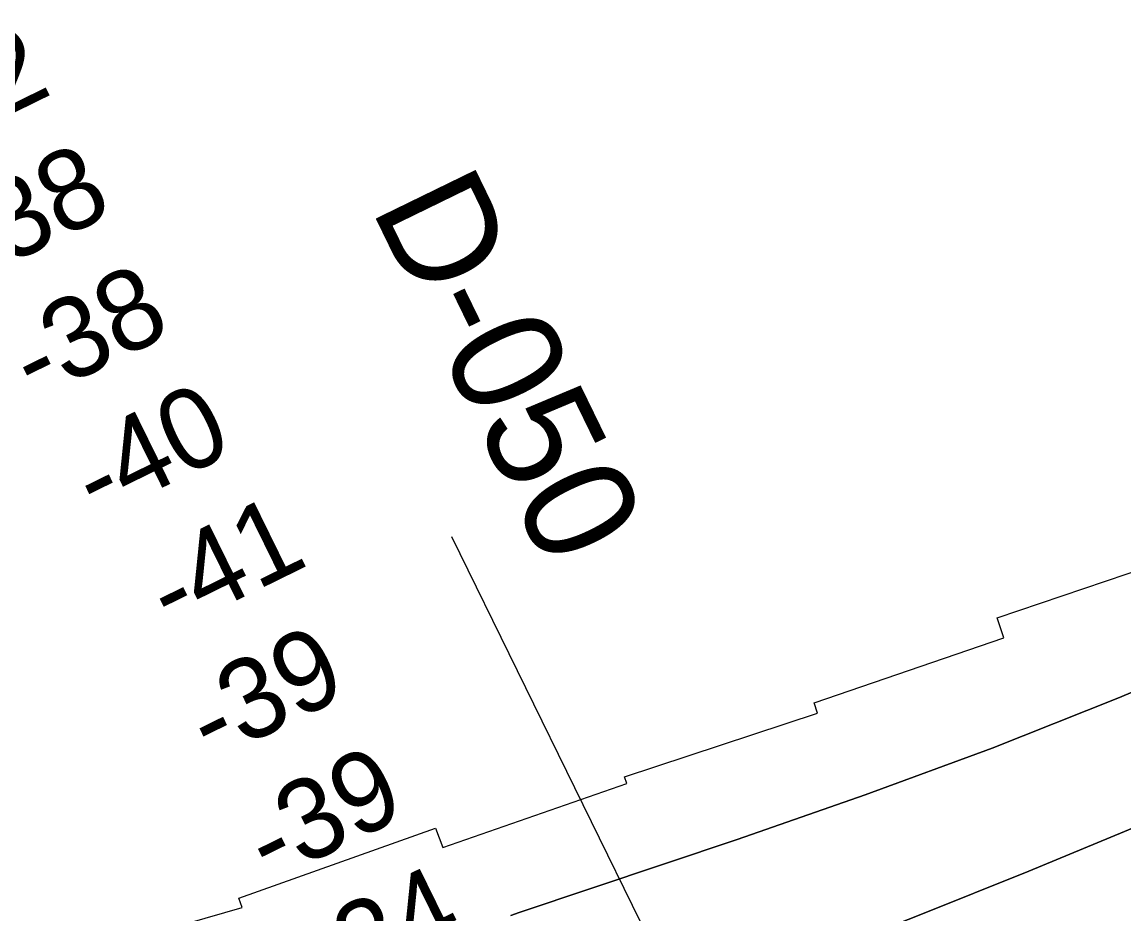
# Model space of a CAD drawing. Extents: x 3245246 to 3283090, y 806824 to 832173.
# Drawn here: x 3251571 to 3252394, y 814961 to 815627 of the extents above; entities that cross this region are included whole.
import ezdxf

# ---------------------------------------------------------------- set-up
doc = ezdxf.new("R2010")
doc.units = 0
for name, color, linetype in [('V-RIVR-RANG', 7, 'Continuous'), ('V-RIVR-RANG-IDEN', 7, 'Continuous'), ('V-RRAP-RVMT', 7, 'Continuous'), ('V-TOPO-DPTH', 7, 'Continuous'), ('V-TOPO-MINR', 7, 'Continuous')]:
    doc.layers.add(name, color=color, linetype=linetype)

msp = doc.modelspace()

# ---------------------------------------------------------------- linework, layer by layer
at = {"layer": 'V-RIVR-RANG'}
msp.add_line((3252340.89, 814326.73), (3251891.79, 815242.54), dxfattribs=at)
at = {"layer": 'V-RRAP-RVMT'}
for p, q in [((3252299.06, 815182.02), (3252449.42, 815232.96)), ((3252299.06, 815182.02), (3252449.42, 815232.96)), ((3252304.12, 815167.06), (3252299.06, 815182.02)), ((3252304.12, 815167.06), (3252299.06, 815182.02)), ((3252162.29, 815118.56), (3252304.12, 815167.06)), ((3252162.29, 815118.56), (3252304.12, 815167.06)), ((3252164.88, 815111.03), (3252162.29, 815118.56)), ((3252164.88, 815111.03), (3252162.29, 815118.56)), ((3252020.74, 815063.46), (3252164.88, 815111.03)), ((3252020.74, 815063.46), (3252164.88, 815111.03)), ((3251885.06, 815010.64), (3252022.47, 815058.32)), ((3251885.06, 815010.64), (3252022.47, 815058.32)), ((3252022.47, 815058.32), (3252020.74, 815063.46)), ((3252022.47, 815058.32), (3252020.74, 815063.46)), ((3251732.83, 814972.87), (3251879.73, 815024.98)), ((3251732.83, 814972.87), (3251879.73, 815024.98)), ((3251879.73, 815024.98), (3251885.06, 815010.64)), ((3251879.73, 815024.98), (3251885.06, 815010.64)), ((3251735.27, 814965.81), (3251732.83, 814972.87)), ((3251735.27, 814965.81), (3251732.83, 814972.87)), ((3251610.63, 814930.22), (3251735.27, 814965.81)), ((3251610.63, 814930.22), (3251735.27, 814965.81))]:
    msp.add_line(p, q, dxfattribs=at)
at = {"layer": 'V-TOPO-DPTH'}
msp.add_line((3251942.11, 814962.1), (3251935.92, 814960.03), dxfattribs=at)
for points in [[(3251942.11, 814962.1), (3252104.92, 815016.63), (3252200.39, 815049.95), (3252295.26, 815084.88), (3252389.21, 815122.19), (3252482.55, 815161.1), (3252635.33, 815227.07), (3252651.68, 815234.47), (3252667.86, 815242.22), (3252683.76, 815250.52), (3252699.48, 815259.19), (3252862.87, 815352.88), (3252884.13, 815366.8), (3252904.11, 815382.19), (3252922.16, 815399.82), (3252938.91, 815418.92), (3252955.27, 815439.94), (3252961.12, 815450.07), (3253135.32, 815676.35), (3253172.35, 815751.78), (3253188.16, 815765.41), (3253168.18, 815959.29), (3253020.41, 816030.41), (3252718.26, 816095.48)], [(3252718.26, 816095.48), (3253020.41, 816030.41), (3253168.18, 815959.29), (3253188.16, 815765.41), (3253172.35, 815751.78), (3253135.32, 815676.35), (3252961.12, 815450.07), (3252955.27, 815439.94), (3252938.91, 815418.92), (3252922.16, 815399.82), (3252904.11, 815382.19), (3252884.13, 815366.8), (3252862.87, 815352.88), (3252699.48, 815259.19), (3252683.76, 815250.52), (3252667.86, 815242.22), (3252651.68, 815234.47), (3252635.33, 815227.07), (3252482.55, 815161.1), (3252389.21, 815122.19), (3252295.26, 815084.88), (3252200.39, 815049.95), (3252104.92, 815016.63), (3251942.11, 814962.1)], [(3251992.3, 814864.56), (3252076.19, 814896.25), (3252158.61, 814927.87), (3252240.81, 814960.06), (3252322.67, 814993.11), (3252404.3, 815026.72), (3252684.38, 815143.75), (3252699.37, 815150.15), (3252714.3, 815156.72), (3252729.12, 815163.51), (3252743.88, 815170.47), (3253140.87, 815361.49), (3253177.5, 815379.29), (3253214.03, 815397.28), (3253250.42, 815415.56), (3253286.71, 815434.03), (3253293.44, 815437.49), (3253326.25, 815454.47), (3253358.99, 815471.57), (3253391.63, 815488.87)], [(3253391.63, 815488.87), (3253358.99, 815471.57), (3253326.25, 815454.47), (3253293.44, 815437.49), (3253286.71, 815434.03), (3253250.42, 815415.56), (3253214.03, 815397.28), (3253177.5, 815379.29), (3253140.87, 815361.49), (3252743.88, 815170.47), (3252729.12, 815163.51), (3252714.3, 815156.72), (3252699.37, 815150.15), (3252684.38, 815143.75), (3252404.3, 815026.72), (3252322.67, 814993.11), (3252240.81, 814960.06), (3252158.61, 814927.87), (3252076.19, 814896.25), (3251992.3, 814864.56)]]:
    msp.add_lwpolyline(points, dxfattribs=at)
at = {"layer": 'V-TOPO-MINR'}
msp.add_line((3251935.92, 814960.03), (3251942.11, 814962.1), dxfattribs=at)
for points in [[(3251942.11, 814962.1), (3252104.92, 815016.63), (3252200.39, 815049.95), (3252295.26, 815084.88), (3252389.21, 815122.19), (3252482.55, 815161.1), (3252635.33, 815227.07), (3252651.68, 815234.47), (3252667.86, 815242.22), (3252683.76, 815250.52), (3252699.48, 815259.19), (3252862.87, 815352.88), (3252884.13, 815366.8), (3252904.11, 815382.19), (3252922.16, 815399.82), (3252938.91, 815418.92), (3252955.27, 815439.94), (3252961.12, 815450.07), (3253135.32, 815676.35), (3253172.35, 815751.78), (3253188.16, 815765.41), (3253168.18, 815959.29), (3253020.41, 816030.41), (3252718.26, 816095.48)], [(3251992.3, 814864.56), (3252076.19, 814896.25), (3252158.61, 814927.87), (3252240.81, 814960.06), (3252322.67, 814993.11), (3252404.3, 815026.72), (3252684.38, 815143.75), (3252699.37, 815150.15), (3252714.3, 815156.72), (3252729.12, 815163.51), (3252743.88, 815170.47), (3253140.87, 815361.49), (3253177.5, 815379.29), (3253214.03, 815397.28), (3253250.42, 815415.56), (3253286.71, 815434.03), (3253293.44, 815437.49), (3253326.25, 815454.47), (3253358.99, 815471.57), (3253391.63, 815488.87)]]:
    msp.add_lwpolyline(points, dxfattribs=at)

# ---------------------------------------------------------------- texts
at = {"layer": 'V-RIVR-RANG'}
for s, p in [('-32', (3251491.07, 815522.75)), ('-38', (3251536.47, 815433.64)), ('-38', (3251580.18, 815343.7)), ('-40', (3251626.64, 815255.11)), ('-41', (3251682.21, 815170.99)), ('-39', (3251711.92, 815074.18)), ('-39', (3251755.63, 814984.23)), ('-34', (3251799.33, 814894.29))]:
    msp.add_text(s, height=60, rotation=26.16197, dxfattribs=at).set_placement(p)
at = {"layer": 'V-RIVR-RANG-IDEN'}
msp.add_text('D-050', height=83, rotation=295.98133, dxfattribs=at).set_placement((3251831.01, 815488.28))

doc.saveas('drawing.dxf')
